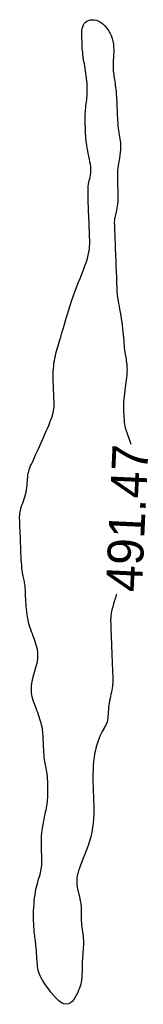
# Model space of a CAD drawing. Header units: millimetres. Extents: x 32690613 to 32693367, y 5343692 to 5344708.
# Tile 586 of 656: x 32692603.82 to 32692607.26, y 5344489.6 to 5344516.93. Entities that reach past the tile are written whole.
import ezdxf
from ezdxf.enums import TextEntityAlignment as Align

# ---------------------------------------------------------------- set-up
doc = ezdxf.new("R2010")
doc.units = ezdxf.units.MM
doc.header["$LTSCALE"] = 20
doc.layers.add('02-DGM_HL_491.50', color=72, linetype='Continuous')

msp = doc.modelspace()

# ---------------------------------------------------------------- linework, layer by layer
at = {"layer": '02-DGM_HL_491.50', "elevation": 491.5, "flags": 128}
msp.add_lwpolyline([(32692606.515, 5344500.985), (32692606.508, 5344500.96), (32692606.484, 5344500.881), (32692606.462, 5344500.807), (32692606.443, 5344500.74), (32692606.425, 5344500.681), (32692606.41, 5344500.628), (32692606.397, 5344500.581), (32692606.386, 5344500.538), (32692606.377, 5344500.499), (32692606.369, 5344500.462), (32692606.363, 5344500.426), (32692606.359, 5344500.389), (32692606.356, 5344500.352), (32692606.354, 5344500.313), (32692606.353, 5344500.272), (32692606.353, 5344500.228), (32692606.354, 5344500.18), (32692606.355, 5344500.129), (32692606.357, 5344500.074), (32692606.36, 5344500.014), (32692606.362, 5344499.949), (32692606.365, 5344499.88), (32692606.368, 5344499.806), (32692606.371, 5344499.73), (32692606.374, 5344499.65), (32692606.377, 5344499.569), (32692606.38, 5344499.487), (32692606.384, 5344499.403), (32692606.387, 5344499.32), (32692606.39, 5344499.238), (32692606.393, 5344499.157), (32692606.396, 5344499.077), (32692606.399, 5344499.001), (32692606.402, 5344498.927), (32692606.405, 5344498.858), (32692606.407, 5344498.793), (32692606.41, 5344498.733), (32692606.412, 5344498.677), (32692606.413, 5344498.624), (32692606.413, 5344498.574), (32692606.411, 5344498.525), (32692606.408, 5344498.476), (32692606.403, 5344498.427), (32692606.396, 5344498.375), (32692606.386, 5344498.322), (32692606.375, 5344498.265), (32692606.362, 5344498.207), (32692606.349, 5344498.148), (32692606.336, 5344498.087), (32692606.324, 5344498.025), (32692606.313, 5344497.962), (32692606.303, 5344497.899), (32692606.297, 5344497.836), (32692606.292, 5344497.774), (32692606.287, 5344497.713), (32692606.283, 5344497.653), (32692606.279, 5344497.596), (32692606.272, 5344497.54), (32692606.264, 5344497.488), (32692606.252, 5344497.438), (32692606.236, 5344497.393), (32692606.217, 5344497.349), (32692606.195, 5344497.306), (32692606.17, 5344497.263), (32692606.144, 5344497.218), (32692606.116, 5344497.169), (32692606.087, 5344497.116), (32692606.058, 5344497.056), (32692606.03, 5344496.988), (32692606.002, 5344496.913), (32692605.975, 5344496.832), (32692605.951, 5344496.744), (32692605.928, 5344496.65), (32692605.908, 5344496.551), (32692605.891, 5344496.448), (32692605.878, 5344496.34), (32692605.868, 5344496.228), (32692605.863, 5344496.113), (32692605.86, 5344495.995), (32692605.86, 5344495.875), (32692605.861, 5344495.753), (32692605.865, 5344495.63), (32692605.869, 5344495.505), (32692605.874, 5344495.38), (32692605.878, 5344495.256), (32692605.882, 5344495.131), (32692605.884, 5344495.006), (32692605.883, 5344494.88), (32692605.878, 5344494.755), (32692605.868, 5344494.63), (32692605.852, 5344494.504), (32692605.829, 5344494.378), (32692605.799, 5344494.252), (32692605.763, 5344494.127), (32692605.723, 5344494.004), (32692605.68, 5344493.884), (32692605.636, 5344493.769), (32692605.592, 5344493.66), (32692605.552, 5344493.558), (32692605.515, 5344493.465), (32692605.484, 5344493.381), (32692605.458, 5344493.304), (32692605.438, 5344493.234), (32692605.424, 5344493.17), (32692605.414, 5344493.108), (32692605.409, 5344493.048), (32692605.41, 5344492.988), (32692605.414, 5344492.927), (32692605.423, 5344492.864), (32692605.435, 5344492.798), (32692605.45, 5344492.73), (32692605.466, 5344492.66), (32692605.482, 5344492.59), (32692605.497, 5344492.52), (32692605.511, 5344492.45), (32692605.521, 5344492.381), (32692605.529, 5344492.313), (32692605.533, 5344492.247), (32692605.535, 5344492.181), (32692605.535, 5344492.117), (32692605.535, 5344492.053), (32692605.535, 5344491.99), (32692605.536, 5344491.927), (32692605.539, 5344491.865), (32692605.545, 5344491.802), (32692605.552, 5344491.74), (32692605.561, 5344491.678), (32692605.57, 5344491.616), (32692605.579, 5344491.553), (32692605.587, 5344491.491), (32692605.593, 5344491.429), (32692605.597, 5344491.367), (32692605.598, 5344491.304), (32692605.596, 5344491.241), (32692605.593, 5344491.179), (32692605.588, 5344491.116), (32692605.582, 5344491.053), (32692605.576, 5344490.99), (32692605.571, 5344490.928), (32692605.566, 5344490.865), (32692605.563, 5344490.802), (32692605.561, 5344490.74), (32692605.56, 5344490.678), (32692605.559, 5344490.617), (32692605.559, 5344490.556), (32692605.557, 5344490.496), (32692605.555, 5344490.438), (32692605.552, 5344490.381), (32692605.547, 5344490.325), (32692605.54, 5344490.27), (32692605.531, 5344490.215), (32692605.519, 5344490.161), (32692605.504, 5344490.105), (32692605.485, 5344490.047), (32692605.463, 5344489.988), (32692605.436, 5344489.926), (32692605.405, 5344489.861), (32692605.369, 5344489.797), (32692605.329, 5344489.736), (32692605.284, 5344489.682), (32692605.234, 5344489.639), (32692605.179, 5344489.611), (32692605.119, 5344489.6), (32692605.054, 5344489.611), (32692604.984, 5344489.645), (32692604.911, 5344489.699), (32692604.836, 5344489.769), (32692604.762, 5344489.851), (32692604.69, 5344489.939), (32692604.622, 5344490.029), (32692604.56, 5344490.117), (32692604.505, 5344490.198), (32692604.46, 5344490.269), (32692604.423, 5344490.331), (32692604.394, 5344490.386), (32692604.371, 5344490.438), (32692604.353, 5344490.487), (32692604.34, 5344490.538), (32692604.329, 5344490.591), (32692604.321, 5344490.65), (32692604.314, 5344490.715), (32692604.307, 5344490.787), (32692604.302, 5344490.862), (32692604.297, 5344490.939), (32692604.292, 5344491.016), (32692604.287, 5344491.09), (32692604.282, 5344491.16), (32692604.276, 5344491.223), (32692604.271, 5344491.279), (32692604.265, 5344491.327), (32692604.259, 5344491.372), (32692604.252, 5344491.415), (32692604.246, 5344491.458), (32692604.24, 5344491.504), (32692604.234, 5344491.555), (32692604.228, 5344491.613), (32692604.222, 5344491.68), (32692604.218, 5344491.755), (32692604.214, 5344491.836), (32692604.211, 5344491.923), (32692604.21, 5344492.013), (32692604.21, 5344492.105), (32692604.211, 5344492.198), (32692604.215, 5344492.291), (32692604.221, 5344492.382), (32692604.229, 5344492.47), (32692604.238, 5344492.556), (32692604.25, 5344492.639), (32692604.262, 5344492.717), (32692604.276, 5344492.792), (32692604.291, 5344492.863), (32692604.307, 5344492.929), (32692604.324, 5344492.989), (32692604.341, 5344493.046), (32692604.357, 5344493.099), (32692604.373, 5344493.15), (32692604.389, 5344493.2), (32692604.402, 5344493.249), (32692604.414, 5344493.299), (32692604.424, 5344493.35), (32692604.431, 5344493.404), (32692604.436, 5344493.46), (32692604.438, 5344493.517), (32692604.439, 5344493.577), (32692604.439, 5344493.637), (32692604.438, 5344493.699), (32692604.436, 5344493.761), (32692604.433, 5344493.823), (32692604.431, 5344493.886), (32692604.429, 5344493.948), (32692604.427, 5344494.012), (32692604.427, 5344494.076), (32692604.428, 5344494.142), (32692604.43, 5344494.21), (32692604.434, 5344494.279), (32692604.44, 5344494.351), (32692604.449, 5344494.426), (32692604.46, 5344494.502), (32692604.472, 5344494.579), (32692604.486, 5344494.656), (32692604.5, 5344494.731), (32692604.515, 5344494.804), (32692604.529, 5344494.874), (32692604.543, 5344494.939), (32692604.555, 5344495), (32692604.567, 5344495.057), (32692604.577, 5344495.111), (32692604.586, 5344495.165), (32692604.594, 5344495.219), (32692604.6, 5344495.276), (32692604.605, 5344495.336), (32692604.608, 5344495.4), (32692604.61, 5344495.471), (32692604.61, 5344495.547), (32692604.609, 5344495.625), (32692604.607, 5344495.704), (32692604.603, 5344495.783), (32692604.598, 5344495.859), (32692604.592, 5344495.931), (32692604.585, 5344495.997), (32692604.577, 5344496.056), (32692604.568, 5344496.108), (32692604.558, 5344496.157), (32692604.549, 5344496.203), (32692604.539, 5344496.248), (32692604.53, 5344496.294), (32692604.521, 5344496.343), (32692604.513, 5344496.398), (32692604.507, 5344496.458), (32692604.501, 5344496.523), (32692604.495, 5344496.592), (32692604.491, 5344496.662), (32692604.487, 5344496.734), (32692604.484, 5344496.805), (32692604.481, 5344496.873), (32692604.478, 5344496.938), (32692604.476, 5344496.998), (32692604.473, 5344497.054), (32692604.47, 5344497.107), (32692604.466, 5344497.157), (32692604.461, 5344497.206), (32692604.454, 5344497.254), (32692604.446, 5344497.303), (32692604.434, 5344497.354), (32692604.421, 5344497.406), (32692604.405, 5344497.461), (32692604.386, 5344497.518), (32692604.367, 5344497.577), (32692604.345, 5344497.636), (32692604.323, 5344497.697), (32692604.3, 5344497.758), (32692604.277, 5344497.82), (32692604.254, 5344497.882), (32692604.232, 5344497.943), (32692604.21, 5344498.005), (32692604.191, 5344498.067), (32692604.174, 5344498.129), (32692604.161, 5344498.191), (32692604.152, 5344498.253), (32692604.147, 5344498.315), (32692604.147, 5344498.378), (32692604.151, 5344498.441), (32692604.16, 5344498.503), (32692604.172, 5344498.566), (32692604.186, 5344498.63), (32692604.202, 5344498.693), (32692604.22, 5344498.756), (32692604.238, 5344498.819), (32692604.256, 5344498.882), (32692604.274, 5344498.946), (32692604.29, 5344499.009), (32692604.305, 5344499.072), (32692604.316, 5344499.135), (32692604.325, 5344499.198), (32692604.33, 5344499.261), (32692604.33, 5344499.323), (32692604.325, 5344499.386), (32692604.315, 5344499.448), (32692604.302, 5344499.51), (32692604.285, 5344499.572), (32692604.266, 5344499.633), (32692604.245, 5344499.695), (32692604.222, 5344499.757), (32692604.199, 5344499.818), (32692604.176, 5344499.88), (32692604.153, 5344499.942), (32692604.131, 5344500.005), (32692604.109, 5344500.069), (32692604.089, 5344500.134), (32692604.071, 5344500.2), (32692604.054, 5344500.269), (32692604.04, 5344500.34), (32692604.028, 5344500.414), (32692604.018, 5344500.489), (32692604.01, 5344500.565), (32692604.004, 5344500.641), (32692603.999, 5344500.716), (32692603.995, 5344500.788), (32692603.992, 5344500.857), (32692603.989, 5344500.922), (32692603.987, 5344500.982), (32692603.984, 5344501.037), (32692603.982, 5344501.088), (32692603.979, 5344501.136), (32692603.976, 5344501.179), (32692603.972, 5344501.221), (32692603.967, 5344501.259), (32692603.961, 5344501.296), (32692603.953, 5344501.332), (32692603.945, 5344501.368), (32692603.936, 5344501.404), (32692603.927, 5344501.443), (32692603.918, 5344501.485), (32692603.908, 5344501.531), (32692603.9, 5344501.583), (32692603.892, 5344501.641), (32692603.884, 5344501.707), (32692603.878, 5344501.78), (32692603.873, 5344501.859), (32692603.868, 5344501.943), (32692603.863, 5344502.03), (32692603.859, 5344502.121), (32692603.855, 5344502.213), (32692603.852, 5344502.307), (32692603.848, 5344502.4), (32692603.844, 5344502.493), (32692603.841, 5344502.583), (32692603.837, 5344502.671), (32692603.834, 5344502.755), (32692603.831, 5344502.834), (32692603.828, 5344502.907), (32692603.826, 5344502.973), (32692603.823, 5344503.032), (32692603.822, 5344503.084), (32692603.822, 5344503.132), (32692603.823, 5344503.176), (32692603.826, 5344503.219), (32692603.832, 5344503.261), (32692603.841, 5344503.304), (32692603.853, 5344503.349), (32692603.868, 5344503.399), (32692603.886, 5344503.452), (32692603.907, 5344503.508), (32692603.928, 5344503.566), (32692603.949, 5344503.626), (32692603.968, 5344503.688), (32692603.986, 5344503.751), (32692604.001, 5344503.814), (32692604.013, 5344503.877), (32692604.021, 5344503.939), (32692604.027, 5344504.001), (32692604.032, 5344504.062), (32692604.036, 5344504.121), (32692604.04, 5344504.179), (32692604.045, 5344504.235), (32692604.052, 5344504.288), (32692604.062, 5344504.34), (32692604.074, 5344504.39), (32692604.089, 5344504.439), (32692604.107, 5344504.489), (32692604.127, 5344504.54), (32692604.15, 5344504.593), (32692604.175, 5344504.65), (32692604.203, 5344504.711), (32692604.232, 5344504.777), (32692604.264, 5344504.848), (32692604.298, 5344504.923), (32692604.334, 5344505.001), (32692604.37, 5344505.082), (32692604.408, 5344505.165), (32692604.446, 5344505.249), (32692604.484, 5344505.334), (32692604.522, 5344505.419), (32692604.56, 5344505.503), (32692604.596, 5344505.585), (32692604.631, 5344505.666), (32692604.663, 5344505.744), (32692604.692, 5344505.819), (32692604.717, 5344505.889), (32692604.738, 5344505.955), (32692604.754, 5344506.016), (32692604.765, 5344506.072), (32692604.773, 5344506.124), (32692604.778, 5344506.172), (32692604.78, 5344506.218), (32692604.78, 5344506.262), (32692604.78, 5344506.304), (32692604.778, 5344506.346), (32692604.776, 5344506.388), (32692604.775, 5344506.43), (32692604.773, 5344506.474), (32692604.771, 5344506.519), (32692604.769, 5344506.568), (32692604.767, 5344506.619), (32692604.765, 5344506.675), (32692604.763, 5344506.735), (32692604.76, 5344506.8), (32692604.758, 5344506.869), (32692604.756, 5344506.941), (32692604.755, 5344507.016), (32692604.756, 5344507.092), (32692604.758, 5344507.168), (32692604.762, 5344507.244), (32692604.768, 5344507.319), (32692604.777, 5344507.391), (32692604.788, 5344507.461), (32692604.801, 5344507.529), (32692604.816, 5344507.595), (32692604.832, 5344507.66), (32692604.85, 5344507.724), (32692604.868, 5344507.788), (32692604.886, 5344507.851), (32692604.904, 5344507.915), (32692604.923, 5344507.979), (32692604.942, 5344508.046), (32692604.963, 5344508.115), (32692604.984, 5344508.188), (32692605.007, 5344508.267), (32692605.031, 5344508.351), (32692605.058, 5344508.442), (32692605.086, 5344508.541), (32692605.117, 5344508.646), (32692605.151, 5344508.758), (32692605.187, 5344508.874), (32692605.225, 5344508.995), (32692605.266, 5344509.118), (32692605.309, 5344509.244), (32692605.355, 5344509.371), (32692605.403, 5344509.498), (32692605.453, 5344509.624), (32692605.502, 5344509.747), (32692605.551, 5344509.868), (32692605.597, 5344509.985), (32692605.639, 5344510.097), (32692605.677, 5344510.203), (32692605.708, 5344510.302), (32692605.732, 5344510.393), (32692605.749, 5344510.477), (32692605.761, 5344510.555), (32692605.768, 5344510.628), (32692605.771, 5344510.696), (32692605.772, 5344510.762), (32692605.77, 5344510.826), (32692605.768, 5344510.888), (32692605.766, 5344510.951), (32692605.763, 5344511.013), (32692605.761, 5344511.075), (32692605.758, 5344511.138), (32692605.756, 5344511.2), (32692605.753, 5344511.263), (32692605.751, 5344511.325), (32692605.749, 5344511.388), (32692605.746, 5344511.45), (32692605.744, 5344511.513), (32692605.741, 5344511.575), (32692605.739, 5344511.638), (32692605.736, 5344511.7), (32692605.734, 5344511.762), (32692605.732, 5344511.825), (32692605.729, 5344511.887), (32692605.727, 5344511.95), (32692605.725, 5344512.012), (32692605.723, 5344512.073), (32692605.723, 5344512.134), (32692605.724, 5344512.193), (32692605.727, 5344512.251), (32692605.731, 5344512.307), (32692605.738, 5344512.36), (32692605.748, 5344512.412), (32692605.759, 5344512.461), (32692605.771, 5344512.511), (32692605.783, 5344512.56), (32692605.793, 5344512.611), (32692605.801, 5344512.664), (32692605.805, 5344512.72), (32692605.805, 5344512.78), (32692605.8, 5344512.845), (32692605.791, 5344512.914), (32692605.778, 5344512.986), (32692605.763, 5344513.06), (32692605.747, 5344513.135), (32692605.73, 5344513.211), (32692605.714, 5344513.286), (32692605.699, 5344513.36), (32692605.687, 5344513.431), (32692605.678, 5344513.5), (32692605.67, 5344513.567), (32692605.664, 5344513.633), (32692605.66, 5344513.697), (32692605.656, 5344513.761), (32692605.653, 5344513.823), (32692605.651, 5344513.886), (32692605.649, 5344513.948), (32692605.646, 5344514.011), (32692605.645, 5344514.072), (32692605.643, 5344514.134), (32692605.643, 5344514.194), (32692605.644, 5344514.254), (32692605.645, 5344514.312), (32692605.649, 5344514.369), (32692605.654, 5344514.425), (32692605.66, 5344514.48), (32692605.666, 5344514.535), (32692605.674, 5344514.589), (32692605.681, 5344514.645), (32692605.687, 5344514.702), (32692605.693, 5344514.76), (32692605.698, 5344514.822), (32692605.701, 5344514.886), (32692605.702, 5344514.952), (32692605.702, 5344515.021), (32692605.7, 5344515.091), (32692605.696, 5344515.161), (32692605.691, 5344515.232), (32692605.685, 5344515.302), (32692605.676, 5344515.371), (32692605.667, 5344515.439), (32692605.656, 5344515.505), (32692605.645, 5344515.57), (32692605.633, 5344515.634), (32692605.621, 5344515.698), (32692605.61, 5344515.76), (32692605.599, 5344515.823), (32692605.59, 5344515.885), (32692605.582, 5344515.947), (32692605.575, 5344516.01), (32692605.57, 5344516.072), (32692605.565, 5344516.134), (32692605.562, 5344516.197), (32692605.559, 5344516.259), (32692605.556, 5344516.321), (32692605.553, 5344516.384), (32692605.551, 5344516.446), (32692605.55, 5344516.508), (32692605.551, 5344516.568), (32692605.554, 5344516.626), (32692605.562, 5344516.681), (32692605.575, 5344516.732), (32692605.594, 5344516.779), (32692605.62, 5344516.82), (32692605.653, 5344516.856), (32692605.694, 5344516.885), (32692605.74, 5344516.907), (32692605.792, 5344516.921), (32692605.846, 5344516.926), (32692605.904, 5344516.923), (32692605.963, 5344516.91), (32692606.022, 5344516.886), (32692606.081, 5344516.852), (32692606.138, 5344516.808), (32692606.193, 5344516.755), (32692606.244, 5344516.695), (32692606.29, 5344516.629), (32692606.332, 5344516.558), (32692606.367, 5344516.483), (32692606.394, 5344516.406), (32692606.414, 5344516.327), (32692606.428, 5344516.247), (32692606.435, 5344516.168), (32692606.438, 5344516.09), (32692606.437, 5344516.014), (32692606.434, 5344515.941), (32692606.43, 5344515.872), (32692606.426, 5344515.806), (32692606.423, 5344515.746), (32692606.421, 5344515.691), (32692606.421, 5344515.639), (32692606.422, 5344515.589), (32692606.424, 5344515.542), (32692606.427, 5344515.497), (32692606.431, 5344515.452), (32692606.437, 5344515.407), (32692606.443, 5344515.36), (32692606.45, 5344515.313), (32692606.458, 5344515.264), (32692606.466, 5344515.213), (32692606.475, 5344515.16), (32692606.483, 5344515.105), (32692606.491, 5344515.047), (32692606.498, 5344514.986), (32692606.504, 5344514.923), (32692606.509, 5344514.856), (32692606.514, 5344514.787), (32692606.518, 5344514.716), (32692606.521, 5344514.644), (32692606.525, 5344514.57), (32692606.528, 5344514.495), (32692606.531, 5344514.421), (32692606.534, 5344514.346), (32692606.537, 5344514.271), (32692606.54, 5344514.198), (32692606.544, 5344514.125), (32692606.549, 5344514.054), (32692606.555, 5344513.985), (32692606.562, 5344513.919), (32692606.57, 5344513.855), (32692606.579, 5344513.794), (32692606.589, 5344513.736), (32692606.599, 5344513.678), (32692606.609, 5344513.622), (32692606.617, 5344513.564), (32692606.623, 5344513.505), (32692606.627, 5344513.444), (32692606.627, 5344513.379), (32692606.624, 5344513.31), (32692606.617, 5344513.239), (32692606.608, 5344513.165), (32692606.597, 5344513.09), (32692606.586, 5344513.016), (32692606.574, 5344512.944), (32692606.564, 5344512.875), (32692606.555, 5344512.809), (32692606.548, 5344512.749), (32692606.543, 5344512.692), (32692606.54, 5344512.639), (32692606.539, 5344512.586), (32692606.539, 5344512.534), (32692606.54, 5344512.48), (32692606.542, 5344512.424), (32692606.544, 5344512.364), (32692606.547, 5344512.299), (32692606.549, 5344512.23), (32692606.551, 5344512.159), (32692606.552, 5344512.086), (32692606.553, 5344512.014), (32692606.552, 5344511.942), (32692606.549, 5344511.873), (32692606.544, 5344511.808), (32692606.537, 5344511.748), (32692606.528, 5344511.692), (32692606.518, 5344511.641), (32692606.508, 5344511.594), (32692606.497, 5344511.55), (32692606.487, 5344511.51), (32692606.477, 5344511.473), (32692606.469, 5344511.438), (32692606.463, 5344511.405), (32692606.459, 5344511.373), (32692606.456, 5344511.341), (32692606.455, 5344511.306), (32692606.455, 5344511.267), (32692606.456, 5344511.223), (32692606.458, 5344511.173), (32692606.46, 5344511.115), (32692606.462, 5344511.049), (32692606.465, 5344510.975), (32692606.468, 5344510.896), (32692606.471, 5344510.816), (32692606.475, 5344510.735), (32692606.478, 5344510.656), (32692606.481, 5344510.583), (32692606.483, 5344510.516), (32692606.485, 5344510.458), (32692606.487, 5344510.406), (32692606.489, 5344510.36), (32692606.491, 5344510.316), (32692606.493, 5344510.272), (32692606.495, 5344510.225), (32692606.497, 5344510.174), (32692606.499, 5344510.116), (32692606.501, 5344510.049), (32692606.504, 5344509.976), (32692606.507, 5344509.897), (32692606.511, 5344509.816), (32692606.514, 5344509.736), (32692606.517, 5344509.657), (32692606.52, 5344509.583), (32692606.522, 5344509.517), (32692606.525, 5344509.458), (32692606.527, 5344509.407), (32692606.529, 5344509.361), (32692606.533, 5344509.317), (32692606.537, 5344509.273), (32692606.543, 5344509.226), (32692606.55, 5344509.176), (32692606.56, 5344509.118), (32692606.572, 5344509.051), (32692606.586, 5344508.977), (32692606.601, 5344508.896), (32692606.617, 5344508.81), (32692606.632, 5344508.72), (32692606.648, 5344508.629), (32692606.662, 5344508.536), (32692606.675, 5344508.444), (32692606.686, 5344508.354), (32692606.695, 5344508.266), (32692606.703, 5344508.181), (32692606.71, 5344508.099), (32692606.716, 5344508.021), (32692606.721, 5344507.947), (32692606.727, 5344507.877), (32692606.733, 5344507.812), (32692606.74, 5344507.753), (32692606.748, 5344507.697), (32692606.756, 5344507.646), (32692606.764, 5344507.597), (32692606.772, 5344507.55), (32692606.78, 5344507.505), (32692606.787, 5344507.46), (32692606.793, 5344507.414), (32692606.799, 5344507.368), (32692606.803, 5344507.321), (32692606.806, 5344507.271), (32692606.808, 5344507.22), (32692606.807, 5344507.167), (32692606.806, 5344507.112), (32692606.802, 5344507.053), (32692606.796, 5344506.992), (32692606.788, 5344506.928), (32692606.778, 5344506.86), (32692606.768, 5344506.79), (32692606.757, 5344506.716), (32692606.746, 5344506.64), (32692606.735, 5344506.562), (32692606.726, 5344506.48), (32692606.719, 5344506.397), (32692606.714, 5344506.311), (32692606.712, 5344506.225), (32692606.711, 5344506.138), (32692606.712, 5344506.054), (32692606.715, 5344505.972), (32692606.72, 5344505.894), (32692606.726, 5344505.821), (32692606.733, 5344505.755), (32692606.741, 5344505.697), (32692606.75, 5344505.644), (32692606.761, 5344505.597), (32692606.772, 5344505.553), (32692606.785, 5344505.512), (32692606.799, 5344505.47), (32692606.814, 5344505.428), (32692606.831, 5344505.384), (32692606.849, 5344505.336), (32692606.868, 5344505.284), (32692606.888, 5344505.23), (32692606.907, 5344505.173), (32692606.915, 5344505.147)], dxfattribs=at)

# ---------------------------------------------------------------- texts
at = {"layer": '02-DGM_HL_491.50'}
msp.add_text('491.47', height=1, rotation=87.3353, dxfattribs=at).set_placement((32692606.812, 5344503.092, 491.5), align=Align.MIDDLE)

doc.saveas('drawing.dxf')
